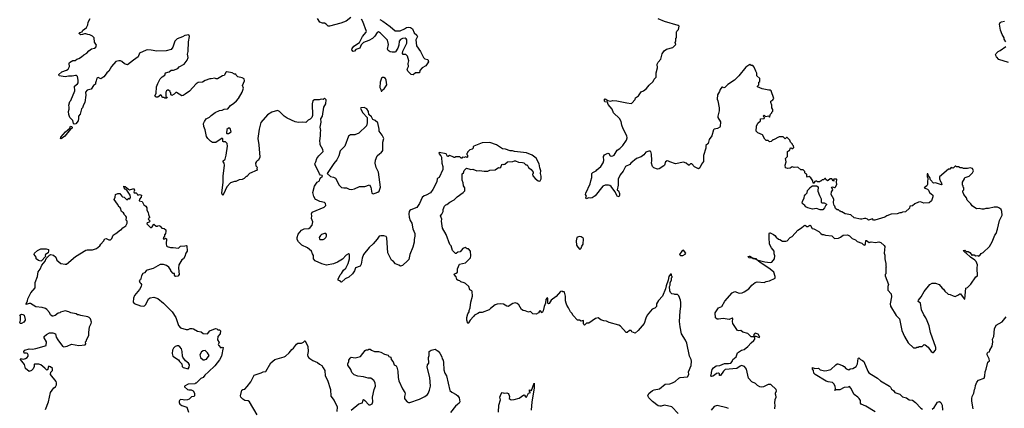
# Model space of a CAD drawing. Extents: x 2293878 to 2522763, y 823964 to 1006972.
# Tile 316 of 407: x 2400518 to 2414944, y 960241 to 965940. Entities that reach past the tile are written whole.
import ezdxf

# ---------------------------------------------------------------- set-up
doc = ezdxf.new("R2010")
doc.units = 0

msp = doc.modelspace()

# ---------------------------------------------------------------- linework, layer by layer
at = {"layer": '0CON20XD'}
for points in [[(2403530, 963435), (2403495, 963360), (2403481, 963395), (2403501, 963555), (2403500, 963645), (2403517, 963805), (2403513, 963835), (2403492, 963865), (2403526, 963894), (2403543, 963955), (2403561, 964085), (2403556, 964126), (2403535, 964148), (2403505, 964148), (2403494, 964154), (2403492, 964192), (2403485, 964200), (2403392, 964138), (2403345, 964141), (2403315, 964159), (2403275, 964196), (2403257, 964225), (2403235, 964325), (2403216, 964375), (2403210, 964415), (2403223, 964445), (2403252, 964488), (2403299, 964511), (2403322, 964535), (2403383, 964577), (2403445, 964606), (2403485, 964612), (2403515, 964627), (2403565, 964632), (2403608, 964682), (2403655, 964713), (2403695, 964748), (2403723, 964785), (2403776, 964875), (2403798, 964935), (2403784, 964975), (2403812, 965045), (2403805, 965070), (2403775, 965088), (2403715, 965100), (2403690, 965125), (2403685, 965140), (2403665, 965140), (2403632, 965162), (2403555, 965174), (2403538, 965165), (2403515, 965122), (2403490, 965115), (2403415, 965072), (2403395, 965072), (2403375, 965082), (2403325, 965070), (2403305, 965072), (2403235, 965048), (2403195, 965022), (2403135, 965017), (2403105, 964998), (2403008, 964892), (2402941, 964849), (2402915, 964826), (2402892, 964825), (2402815, 964872), (2402805, 964870), (2402780, 964845), (2402745, 964830), (2402730, 964845), (2402730, 964865), (2402720, 964875), (2402720, 964885), (2402700, 964905), (2402685, 964908), (2402670, 964895), (2402660, 964875), (2402660, 964815), (2402678, 964798), (2402675, 964790), (2402645, 964790), (2402635, 964800), (2402615, 964798), (2402605, 964802), (2402597, 964827), (2402585, 964838), (2402540, 964805), (2402515, 964803), (2402502, 964815), (2402498, 964825), (2402517, 964855), (2402521, 964955), (2402542, 965002), (2402575, 965070), (2402605, 965100), (2402645, 965128), (2402655, 965160), (2402707, 965173), (2402735, 965201), (2402769, 965201), (2402835, 965226), (2402854, 965246), (2402925, 965287), (2402969, 965345), (2402987, 965383), (2402977, 965435), (2402985, 965475), (2402990, 965615), (2403007, 965695), (2402998, 965718), (2402935, 965709), (2402903, 965687), (2402825, 965658), (2402792, 965625), (2402763, 965535), (2402735, 965500), (2402664, 965484), (2402525, 965479), (2402443, 965493), (2402395, 965496), (2402369, 965491), (2402275, 965448), (2402254, 965395), (2402186, 965344), (2402095, 965278), (2402052, 965292), (2402015, 965326), (2401995, 965336), (2401972, 965338), (2401924, 965326), (2401865, 965253), (2401824, 965186), (2401795, 965162), (2401786, 965144), (2401748, 965102), (2401705, 965073), (2401665, 965090), (2401647, 965083), (2401640, 965045), (2401627, 965015), (2401626, 964994), (2401597, 964975), (2401565, 964920), (2401507, 964905), (2401482, 964875), (2401485, 964835), (2401474, 964726), (2401450, 964690), (2401437, 964645), (2401425, 964630), (2401406, 964555), (2401380, 964525), (2401381, 964489), (2401372, 964458), (2401339, 964411), (2401315, 964408), (2401307, 964415), (2401295, 964462), (2401251, 964505), (2401237, 964547), (2401232, 964595), (2401243, 964627), (2401243, 964655), (2401237, 964685), (2401252, 964738), (2401266, 964754), (2401324, 964895), (2401320, 964965), (2401365, 964999), (2401372, 965015), (2401374, 965055), (2401365, 965108), (2401349, 965119), (2401335, 965120), (2401285, 965112), (2401235, 965112), (2401185, 965101), (2401098, 965118), (2401090, 965125), (2401090, 965135), (2401135, 965177), (2401202, 965198), (2401229, 965215), (2401248, 965255), (2401240, 965295), (2401247, 965313), (2401295, 965340), (2401328, 965342), (2401355, 965361), (2401385, 965368), (2401425, 965393), (2401455, 965426), (2401502, 965448), (2401529, 965481), (2401568, 965512), (2401615, 965520), (2401634, 965535), (2401641, 965565), (2401612, 965612), (2401607, 965675), (2401586, 965696), (2401545, 965718), (2401515, 965720), (2401485, 965734), (2401465, 965734), (2401439, 965721), (2401415, 965717), (2401382, 965735), (2401400, 965750), (2401435, 965762), (2401442, 965785), (2401465, 965800), (2401497, 965825), (2401518, 965862), (2401521, 965905), (2401550, 965955)], [(2405368, 965972), (2405300, 965920), (2405225, 965890), (2405055, 965842), (2405036, 965846), (2405008, 965875), (2404985, 965888), (2404955, 965887), (2404915, 965901), (2404880, 965955)], [(2405795, 965943), (2405839, 965919), (2405945, 965841), (2406018, 965778), (2406094, 965776), (2406155, 965807), (2406185, 965827), (2406215, 965831), (2406246, 965826), (2406274, 965804), (2406297, 965747), (2406335, 965713), (2406346, 965695), (2406324, 965645), (2406334, 965555), (2406388, 965475), (2406432, 965385), (2406455, 965366), (2406498, 965355), (2406507, 965323), (2406500, 965305), (2406466, 965265), (2406416, 965234), (2406380, 965195), (2406375, 965160), (2406318, 965162), (2406285, 965132), (2406255, 965137), (2406207, 965185), (2406194, 965215), (2406216, 965255), (2406212, 965295), (2406220, 965335), (2406199, 965405), (2406175, 965429), (2406135, 965430), (2406128, 965445), (2406133, 965477), (2406188, 965595), (2406189, 965645), (2406180, 965660), (2406165, 965668), (2406125, 965662), (2406095, 965649), (2406076, 965625), (2406073, 965565), (2406060, 965520), (2406025, 965470), (2406015, 965464), (2405975, 965461), (2405945, 965468), (2405918, 965488), (2405909, 965505), (2405919, 965575), (2405905, 965640), (2405805, 965744), (2405775, 965760), (2405755, 965751), (2405721, 965699), (2405685, 965664), (2405634, 965636), (2405556, 965604), (2405521, 965569), (2405499, 965521), (2405445, 965502), (2405423, 965477), (2405405, 965473), (2405384, 965495), (2405387, 965515), (2405415, 965550), (2405497, 965603), (2405539, 965695), (2405594, 965755), (2405597, 965765), (2405543, 965915), (2405527, 965947)], [(2411494, 964906), (2411395, 964927), (2411330, 964955), (2411330, 964965), (2411350, 964985), (2411350, 965025), (2411360, 965035), (2411360, 965075), (2411320, 965115), (2411320, 965155), (2411303, 965183), (2411280, 965245), (2411258, 965268), (2411235, 965270), (2411215, 965280), (2411157, 965243), (2411055, 965118), (2410992, 965055), (2410895, 964990), (2410850, 964945), (2410835, 964940), (2410815, 964952), (2410805, 964950), (2410780, 964915), (2410772, 964888), (2410743, 964837), (2410737, 964775), (2410748, 964748), (2410768, 964645), (2410768, 964605), (2410746, 964525), (2410747, 964507), (2410787, 964443), (2410780, 964375), (2410776, 964364), (2410742, 964345), (2410695, 964334), (2410684, 964325), (2410658, 964235), (2410618, 964185), (2410603, 964125), (2410572, 964095), (2410573, 964055), (2410537, 963947), (2410535, 963862), (2410509, 963821), (2410485, 963768), (2410465, 963753), (2410405, 963784), (2410365, 963828), (2410345, 963827), (2410325, 963808), (2410315, 963808), (2410285, 963836), (2410245, 963848), (2410125, 963828), (2410045, 963854), (2410025, 963866), (2410005, 963869), (2409982, 963855), (2409964, 963806), (2409954, 963796), (2409888, 963752), (2409865, 963748), (2409810, 963765), (2409789, 963789), (2409774, 963835), (2409782, 963875), (2409776, 963966), (2409767, 964005), (2409755, 964013), (2409735, 964013), (2409691, 963995), (2409662, 963958), (2409623, 963927), (2409557, 963905), (2409471, 963835), (2409456, 963814), (2409395, 963786), (2409360, 963720), (2409315, 963665), (2409285, 963600), (2409286, 963515), (2409272, 963445), (2409291, 963431), (2409305, 963390), (2409306, 963364), (2409295, 963340), (2409277, 963347), (2409239, 963419), (2409186, 963495), (2409165, 963510), (2409144, 963514), (2409097, 963513), (2409064, 963496), (2408952, 963358), (2408905, 963329), (2408875, 963323), (2408855, 963328), (2408820, 963315), (2408812, 963325), (2408822, 963352), (2408810, 963375), (2408812, 963395), (2408878, 963532), (2408884, 963575), (2408900, 963625), (2408903, 963685), (2408915, 963698), (2408965, 963722), (2408975, 963738), (2409034, 963786), (2409065, 963840), (2409076, 963874), (2409074, 963934), (2409085, 963958), (2409135, 963980), (2409148, 963975), (2409170, 963945), (2409195, 963939), (2409208, 963942), (2409227, 963955), (2409274, 964026), (2409311, 964049), (2409356, 964095), (2409407, 964173), (2409418, 964205), (2409414, 964234), (2409360, 964340), (2409340, 964395), (2409332, 964445), (2409305, 964492), (2409220, 964575), (2409201, 964625), (2409138, 964695), (2409128, 964728), (2409092, 964735), (2409087, 964747), (2409088, 964772), (2409095, 964780), (2409133, 964753), (2409155, 964752), (2409174, 964744), (2409207, 964753), (2409265, 964751), (2409415, 964718), (2409475, 964711), (2409488, 964715), (2409535, 964770), (2409540, 964795), (2409586, 964824), (2409625, 964880), (2409660, 964895), (2409702, 964928), (2409742, 964978), (2409799, 965031), (2409816, 965065), (2409843, 965095), (2409842, 965158), (2409861, 965235), (2409859, 965285), (2409873, 965317), (2409910, 965360), (2409933, 965437), (2409962, 965485), (2409993, 965507), (2410087, 965533), (2410130, 965575), (2410122, 965605), (2410132, 965628), (2410133, 965667), (2410140, 965675), (2410140, 965755), (2410145, 965770), (2410170, 965795), (2410178, 965845), (2410165, 965856), (2409965, 965912), (2409875, 965950)], [(2414967, 965617), (2414942, 965655), (2414942, 965675), (2414913, 965723), (2414889, 965785), (2414876, 965875), (2414885, 965897), (2414901, 965909), (2414945, 965919)], [(2415005, 965312), (2414866, 965355), (2414829, 965395), (2414818, 965415), (2414815, 965425), (2414824, 965446), (2414855, 965472), (2414884, 965486), (2414965, 965548)], [(2405825, 964890), (2405830, 964905), (2405856, 964924), (2405897, 964985), (2405888, 965055), (2405878, 965075), (2405855, 965092), (2405835, 965092), (2405817, 965083), (2405798, 965025), (2405794, 964944), (2405810, 964915), (2405813, 964893), (2405825, 964890)], [(2411580, 960235), (2411588, 960285), (2411582, 960315), (2411588, 960372), (2411602, 960405), (2411597, 960437), (2411590, 960445), (2411590, 960465), (2411608, 960495), (2411602, 960515), (2411525, 960590), (2411485, 960588), (2411416, 960554), (2411385, 960549), (2411362, 960555), (2411327, 960577), (2411300, 960605), (2411245, 960631), (2411197, 960685), (2411168, 960815), (2411139, 960855), (2411095, 960868), (2411075, 960861), (2411025, 960824), (2410855, 960808), (2410829, 960785), (2410785, 960720), (2410772, 960722), (2410770, 960745), (2410755, 960758), (2410725, 960750), (2410700, 960725), (2410675, 960712), (2410655, 960708), (2410642, 960712), (2410656, 960754), (2410653, 960765), (2410665, 960808), (2410684, 960835), (2410723, 960865), (2410775, 960869), (2410845, 960899), (2410905, 960897), (2410937, 960903), (2410956, 960925), (2410967, 960955), (2411015, 960998), (2411035, 961053), (2411095, 961092), (2411132, 961105), (2411185, 961148), (2411235, 961202), (2411276, 961234), (2411287, 961253), (2411290, 961275), (2411275, 961290), (2411235, 961288), (2411186, 961336), (2411115, 961358), (2411085, 961383), (2411055, 961377), (2411034, 961384), (2410967, 961485), (2410960, 961515), (2410968, 961555), (2410961, 961561), (2410955, 961563), (2410915, 961543), (2410825, 961558), (2410756, 961546), (2410735, 961548), (2410715, 961568), (2410707, 961643), (2410758, 961712), (2410806, 961735), (2410848, 961812), (2410956, 961935), (2410995, 961956), (2411059, 961929), (2411105, 961933), (2411133, 961947), (2411199, 961995), (2411243, 962047), (2411295, 962086), (2411325, 962094), (2411425, 962086), (2411455, 962101), (2411502, 962108), (2411585, 962150), (2411587, 962175), (2411569, 962235), (2411515, 962282), (2411360, 962385), (2411320, 962420), (2411295, 962430), (2411265, 962432), (2411252, 962442), (2411205, 962447), (2411188, 962465), (2411205, 962473), (2411215, 962471), (2411255, 962448), (2411305, 962437), (2411320, 962420), (2411435, 962389), (2411515, 962381), (2411540, 962385), (2411578, 962435), (2411582, 962475), (2411573, 962507), (2411572, 962545), (2411534, 962594), (2411505, 962650), (2411497, 962745), (2411500, 962805), (2411505, 962812), (2411515, 962813), (2411565, 962790), (2411584, 962774), (2411600, 962750), (2411635, 962720), (2411655, 962718), (2411695, 962693), (2411745, 962690), (2411762, 962698), (2411805, 962748), (2411835, 962762), (2411920, 962855), (2411975, 962888), (2412005, 962918), (2412025, 962927), (2412049, 962909), (2412065, 962907), (2412095, 962928), (2412105, 962922), (2412130, 962880), (2412155, 962872), (2412225, 962832), (2412255, 962802), (2412275, 962792), (2412295, 962792), (2412325, 962778), (2412415, 962768), (2412455, 962733), (2412515, 962738), (2412545, 962750), (2412585, 962778), (2412645, 962787), (2412675, 962772), (2412715, 962733), (2412765, 962712), (2412789, 962689), (2412855, 962662), (2412875, 962642), (2412895, 962632), (2412905, 962640), (2412910, 962655), (2412915, 962700), (2412925, 962700), (2412965, 962672), (2412995, 962680), (2413055, 962672), (2413105, 962682), (2413135, 962670), (2413186, 962626), (2413193, 962613), (2413182, 962515), (2413192, 962485), (2413192, 962435), (2413203, 962383), (2413210, 962375), (2413210, 962325), (2413220, 962315), (2413210, 962305), (2413208, 962215), (2413200, 962205), (2413200, 962185), (2413246, 962055), (2413238, 962025), (2413238, 961975), (2413288, 961918), (2413293, 961875), (2413270, 961775), (2413275, 961740), (2413360, 961600), (2413411, 961551), (2413445, 961380), (2413483, 961293), (2413535, 961200), (2413615, 961130), (2413655, 961130), (2413665, 961140), (2413685, 961140), (2413695, 961148), (2413742, 961148), (2413770, 961175), (2413785, 961173), (2413827, 961137), (2413875, 961074), (2413895, 961060), (2413905, 961060), (2413937, 961093), (2413942, 961105), (2413942, 961135), (2413862, 961355), (2413842, 961452), (2413816, 961526), (2413795, 961570), (2413765, 961610), (2413732, 961685), (2413718, 961785), (2413682, 961805), (2413687, 961825), (2413725, 961877), (2413768, 961952), (2413855, 962057), (2413885, 962078), (2413935, 962078), (2413990, 962055), (2414032, 962005), (2414055, 961988), (2414075, 961958), (2414120, 961915), (2414152, 961912), (2414195, 961888), (2414225, 961882), (2414265, 961898), (2414295, 961922), (2414305, 961922), (2414355, 961847), (2414367, 961843), (2414379, 962001), (2414405, 962012), (2414455, 962060), (2414525, 962170), (2414550, 962185), (2414548, 962295), (2414552, 962345), (2414532, 962395), (2414515, 962413), (2414450, 962455), (2414388, 962518), (2414375, 962520), (2414340, 962555), (2414365, 962560), (2414385, 962540), (2414415, 962540), (2414440, 962525), (2414473, 962483), (2414485, 962490), (2414505, 962490), (2414525, 962478), (2414555, 962480), (2414565, 962472), (2414585, 962480), (2414605, 962510), (2414636, 962524), (2414726, 962614), (2414766, 962684), (2414805, 962782), (2414824, 962806), (2414844, 962866), (2414876, 962995), (2414914, 963075), (2414910, 963125), (2414898, 963155), (2414875, 963178), (2414845, 963192), (2414795, 963190), (2414715, 963170), (2414675, 963172), (2414645, 963162), (2414615, 963162), (2414575, 963172), (2414535, 963168), (2414475, 963210), (2414455, 963240), (2414400, 963295), (2414390, 963325), (2414350, 963375), (2414338, 963415), (2414338, 963432), (2414350, 963445), (2414350, 963475), (2414340, 963485), (2414340, 963505), (2414330, 963515), (2414333, 963557), (2414360, 963605), (2414360, 963615), (2414370, 963625), (2414430, 963645), (2414478, 963692), (2414494, 963725), (2414478, 963755), (2414445, 963767), (2414405, 963758), (2414348, 963758), (2414325, 963768), (2414298, 963768), (2414275, 963780), (2414245, 963780), (2414235, 963790), (2414225, 963790), (2414195, 963760), (2414165, 963770), (2414145, 963750), (2414125, 963750), (2413993, 963637), (2413994, 963604), (2414010, 963565), (2414020, 963555), (2414030, 963525), (2414025, 963520), (2413935, 963548), (2413905, 963540), (2413865, 963592), (2413853, 963625), (2413832, 963652), (2413825, 963680), (2413815, 963680), (2413812, 963635), (2413822, 963615), (2413821, 963559), (2413820, 963525), (2413807, 963503), (2413770, 963475), (2413820, 963455), (2413835, 963440), (2413848, 963405), (2413896, 963365), (2413896, 963344), (2413878, 963285), (2413845, 963252), (2413765, 963250), (2413715, 963268), (2413685, 963262), (2413635, 963239), (2413600, 963210), (2413558, 963205), (2413556, 963174), (2413495, 963120), (2413455, 963117), (2413435, 963107), (2413415, 963107), (2413375, 963093), (2413285, 963087), (2413225, 963063), (2413195, 963043), (2413045, 962998), (2413030, 963000), (2413015, 963018), (2412955, 963000), (2412940, 963015), (2412914, 963024), (2412895, 963026), (2412855, 963014), (2412835, 963014), (2412745, 963033), (2412695, 963077), (2412614, 963094), (2412565, 963120), (2412555, 963120), (2412545, 963130), (2412535, 963130), (2412515, 963150), (2412495, 963150), (2412472, 963172), (2412460, 963205), (2412450, 963215), (2412442, 963255), (2412446, 963306), (2412408, 963375), (2412414, 963416), (2412430, 963445), (2412428, 963458), (2412413, 963475), (2412418, 963485), (2412429, 963489), (2412455, 963478), (2412465, 963480), (2412469, 963491), (2412493, 963525), (2412488, 963555), (2412490, 963595), (2412485, 963600), (2412445, 963600), (2412440, 963585), (2412450, 963575), (2412435, 963570), (2412415, 963608), (2412393, 963607), (2412365, 963580), (2412355, 963578), (2412330, 963595), (2412325, 963610), (2412315, 963610), (2412295, 963590), (2412275, 963590), (2412255, 963570), (2412245, 963570), (2412235, 963560), (2412205, 963560), (2412195, 963570), (2412185, 963570), (2412170, 963565), (2412155, 963540), (2412145, 963540), (2412140, 963575), (2412109, 963619), (2412085, 963640), (2412062, 963632), (2412050, 963645), (2412050, 963675), (2412035, 963680), (2412020, 963695), (2412020, 963715), (2411995, 963740), (2411965, 963740), (2411918, 963778), (2411865, 963772), (2411835, 963780), (2411805, 963760), (2411775, 963758), (2411740, 963765), (2411732, 963805), (2411750, 963855), (2411740, 963905), (2411770, 963935), (2411770, 964005), (2411782, 964018), (2411798, 964022), (2411812, 964058), (2411825, 964060), (2411832, 964052), (2411845, 964050), (2411860, 964065), (2411858, 964088), (2411842, 964102), (2411840, 964115), (2411810, 964145), (2411800, 964175), (2411765, 964210), (2411755, 964210), (2411735, 964190), (2411702, 964222), (2411645, 964220), (2411565, 964180), (2411555, 964180), (2411527, 964153), (2411505, 964150), (2411485, 964170), (2411455, 964170), (2411437, 964187), (2411399, 964249), (2411335, 964280), (2411310, 964305), (2411313, 964377), (2411335, 964420), (2411370, 964455), (2411372, 964488), (2411425, 964490), (2411430, 964505), (2411410, 964525), (2411425, 964538), (2411445, 964520), (2411495, 964530), (2411505, 964510), (2411520, 964555), (2411540, 964575), (2411540, 964585), (2411552, 964598), (2411552, 964622), (2411540, 964645), (2411540, 964685), (2411523, 964723), (2411522, 964745), (2411555, 964762), (2411568, 964785), (2411528, 964895), (2411515, 964906), (2411494, 964906)], [(2409792, 960342), (2409736, 960395), (2409722, 960425), (2409734, 960456), (2409790, 960500), (2409815, 960514), (2409891, 960529), (2409975, 960593), (2410045, 960600), (2410085, 960613), (2410124, 960636), (2410175, 960683), (2410195, 960694), (2410304, 960705), (2410322, 960735), (2410315, 960775), (2410355, 960868), (2410363, 960933), (2410358, 960955), (2410330, 961005), (2410295, 961198), (2410275, 961242), (2410214, 961335), (2410194, 961435), (2410184, 961515), (2410194, 961664), (2410206, 961735), (2410204, 961794), (2410200, 961825), (2410175, 961890), (2410155, 961910), (2410115, 961910), (2410107, 961917), (2410075, 961920), (2410055, 961940), (2410042, 961965), (2410040, 962025), (2410048, 962045), (2410048, 962082), (2410067, 962123), (2410070, 962155), (2410080, 962165), (2410080, 962175), (2410070, 962185), (2410068, 962208), (2410055, 962210), (2410031, 962175), (2410019, 962121), (2409988, 962035), (2409982, 961995), (2409937, 961883), (2409878, 961822), (2409850, 961775), (2409846, 961735), (2409835, 961717), (2409825, 961707), (2409785, 961693), (2409712, 961605), (2409690, 961565), (2409668, 961485), (2409579, 961381), (2409535, 961342), (2409485, 961362), (2409475, 961380), (2409455, 961380), (2409420, 961355), (2409403, 961353), (2409320, 961445), (2409295, 961458), (2409155, 961498), (2409115, 961518), (2409075, 961522), (2409035, 961540), (2408995, 961568), (2408953, 961557), (2408855, 961490), (2408825, 961490), (2408795, 961462), (2408785, 961470), (2408780, 961485), (2408780, 961525), (2408775, 961530), (2408760, 961525), (2408745, 961520), (2408722, 961532), (2408690, 961535), (2408625, 961600), (2408610, 961635), (2408588, 961655), (2408560, 961715), (2408532, 961755), (2408524, 961784), (2408517, 961817), (2408517, 961885), (2408498, 961945), (2408495, 961950), (2408475, 961950), (2408468, 961958), (2408440, 961955), (2408379, 961881), (2408305, 961828), (2408275, 961778), (2408265, 961772), (2408258, 961785), (2408256, 961856), (2408245, 961862), (2408226, 961835), (2408223, 961785), (2408203, 961735), (2408190, 961670), (2408175, 961640), (2408145, 961673), (2408134, 961666), (2408120, 961640), (2408085, 961622), (2408035, 961628), (2408005, 961658), (2407995, 961660), (2407975, 961652), (2407925, 961672), (2407893, 961673), (2407872, 961692), (2407829, 961759), (2407805, 961780), (2407775, 961787), (2407742, 961778), (2407673, 961733), (2407655, 961738), (2407608, 961768), (2407565, 961774), (2407515, 961770), (2407485, 961760), (2407414, 961706), (2407395, 961683), (2407295, 961648), (2407255, 961648), (2407228, 961632), (2407182, 961605), (2407165, 961588), (2407116, 961534), (2407095, 961492), (2407082, 961485), (2407068, 961535), (2407068, 961575), (2407083, 961625), (2407103, 961655), (2407103, 961675), (2407120, 961715), (2407128, 961795), (2407150, 961885), (2407147, 961955), (2407143, 961963), (2407115, 961978), (2407097, 962025), (2407049, 962069), (2407032, 962082), (2406980, 962095), (2406965, 962108), (2406940, 962115), (2406925, 962130), (2406915, 962170), (2406882, 962205), (2406890, 962215), (2406915, 962222), (2406930, 962235), (2406933, 962287), (2406964, 962356), (2407052, 962375), (2407121, 962449), (2407130, 962475), (2407123, 962545), (2407095, 962580), (2407075, 962580), (2407045, 962600), (2407010, 962585), (2406970, 962535), (2406938, 962532), (2406915, 962510), (2406905, 962510), (2406860, 962555), (2406840, 962625), (2406820, 962645), (2406765, 962790), (2406713, 962883), (2406698, 962985), (2406702, 963015), (2406682, 963065), (2406703, 963087), (2406722, 963128), (2406722, 963155), (2406740, 963205), (2406760, 963225), (2406775, 963228), (2406820, 963265), (2406885, 963298), (2406928, 963342), (2407016, 963404), (2407038, 963432), (2407042, 963472), (2407022, 963505), (2407017, 963547), (2407000, 963585), (2407000, 963665), (2407003, 963677), (2407020, 963695), (2407032, 963728), (2407065, 963760), (2407115, 963750), (2407125, 963742), (2407155, 963748), (2407215, 963722), (2407255, 963728), (2407325, 963718), (2407375, 963720), (2407405, 963732), (2407485, 963738), (2407535, 963772), (2407555, 963768), (2407568, 963775), (2407584, 963816), (2407595, 963822), (2407605, 963818), (2407625, 963822), (2407663, 963857), (2407745, 963860), (2407768, 963872), (2407782, 963872), (2407825, 963852), (2407887, 963847), (2407905, 963840), (2407935, 963810), (2407955, 963810), (2407974, 963774), (2408012, 963745), (2408040, 963705), (2408042, 963685), (2408032, 963675), (2408035, 963652), (2408071, 963611), (2408115, 963578), (2408131, 963571), (2408145, 963576), (2408158, 963605), (2408157, 963645), (2408147, 963685), (2408152, 963725), (2408138, 963765), (2408127, 963825), (2408085, 963908), (2408025, 963953), (2407945, 963987), (2407767, 964007), (2407736, 964016), (2407705, 964018), (2407635, 964040), (2407590, 964045), (2407502, 964105), (2407405, 964140), (2407295, 964132), (2407170, 964085), (2407160, 964075), (2407160, 964055), (2407145, 964040), (2407115, 964030), (2407080, 963995), (2407080, 963985), (2407070, 963975), (2407070, 963965), (2407080, 963955), (2407080, 963925), (2407075, 963920), (2407055, 963930), (2407029, 963921), (2407008, 963922), (2406995, 963910), (2406985, 963910), (2406965, 963928), (2406902, 963928), (2406895, 963920), (2406875, 963920), (2406868, 963928), (2406815, 963950), (2406797, 963933), (2406785, 963932), (2406765, 963972), (2406665, 963992), (2406657, 963975), (2406688, 963945), (2406697, 963925), (2406702, 963835), (2406717, 963787), (2406718, 963745), (2406666, 963625), (2406645, 963618), (2406635, 963607), (2406629, 963561), (2406570, 963450), (2406537, 963403), (2406474, 963366), (2406444, 963356), (2406415, 963333), (2406376, 963245), (2406336, 963184), (2406250, 963150), (2406235, 963141), (2406224, 963125), (2406220, 963095), (2406223, 963045), (2406239, 962995), (2406264, 962955), (2406279, 962875), (2406306, 962805), (2406309, 962765), (2406299, 962715), (2406299, 962675), (2406280, 962605), (2406234, 962496), (2406218, 962425), (2406205, 962406), (2406125, 962334), (2406095, 962324), (2406075, 962339), (2406025, 962360), (2405993, 962393), (2405965, 962411), (2405913, 962523), (2405898, 962742), (2405885, 962759), (2405855, 962770), (2405808, 962772), (2405783, 962765), (2405755, 962719), (2405697, 962653), (2405640, 962600), (2405556, 962494), (2405536, 962445), (2405521, 962355), (2405505, 962327), (2405437, 962303), (2405423, 962255), (2405393, 962215), (2405338, 962162), (2405285, 962138), (2405235, 962092), (2405220, 962095), (2405215, 962110), (2405193, 962113), (2405182, 962122), (2405182, 962135), (2405212, 962198), (2405235, 962218), (2405263, 962265), (2405296, 962294), (2405332, 962365), (2405349, 962435), (2405348, 962498), (2405335, 962506), (2405303, 962485), (2405245, 962426), (2405176, 962384), (2405115, 962358), (2405015, 962339), (2404945, 962359), (2404848, 962405), (2404824, 962435), (2404822, 962482), (2404806, 962506), (2404792, 962545), (2404735, 962592), (2404651, 962631), (2404601, 962681), (2404584, 962715), (2404582, 962745), (2404598, 962795), (2404645, 962854), (2404685, 962871), (2404755, 962878), (2404775, 962891), (2404803, 962927), (2404812, 962975), (2404791, 963025), (2404797, 963065), (2404792, 963095), (2404802, 963115), (2404980, 963190), (2405003, 963215), (2405000, 963245), (2404985, 963261), (2404915, 963274), (2404866, 963296), (2404853, 963305), (2404827, 963345), (2404812, 963405), (2404835, 963496), (2404876, 963555), (2404908, 963575), (2404921, 963615), (2404952, 963645), (2404950, 963655), (2404925, 963662), (2404909, 963679), (2404845, 963812), (2404844, 963825), (2404857, 963853), (2404869, 963905), (2404899, 963945), (2404964, 964005), (2404958, 964038), (2404921, 964105), (2404918, 964125), (2404914, 964165), (2404927, 964235), (2404924, 964285), (2404929, 964315), (2404922, 964365), (2404936, 964435), (2404932, 964485), (2404954, 964525), (2404974, 964656), (2405004, 964705), (2405007, 964765), (2404985, 964790), (2404965, 964770), (2404935, 964772), (2404905, 964762), (2404838, 964762), (2404815, 964750), (2404803, 964705), (2404806, 964534), (2404796, 964504), (2404775, 964483), (2404742, 964465), (2404717, 964435), (2404708, 964432), (2404665, 964436), (2404605, 964431), (2404555, 964442), (2404437, 964495), (2404395, 964526), (2404324, 964594), (2404295, 964609), (2404212, 964585), (2404150, 964545), (2404050, 964430), (2404026, 964335), (2404008, 964195), (2404022, 964105), (2404037, 963925), (2404015, 963880), (2404000, 963875), (2403985, 963860), (2403972, 963835), (2403978, 963798), (2403996, 963776), (2403991, 963755), (2403999, 963731), (2403885, 963682), (2403845, 963640), (2403835, 963640), (2403805, 963612), (2403775, 963598), (2403735, 963592), (2403685, 963568), (2403663, 963567), (2403605, 963548), (2403555, 963490), (2403530, 963435)], [(2405695, 963388), (2405725, 963394), (2405765, 963410), (2405783, 963425), (2405803, 963485), (2405773, 963703), (2405742, 963772), (2405728, 963835), (2405729, 963881), (2405755, 963944), (2405793, 963977), (2405815, 963987), (2405838, 964022), (2405837, 964145), (2405853, 964195), (2405831, 964245), (2405786, 964305), (2405786, 964336), (2405767, 964427), (2405725, 964462), (2405692, 964475), (2405673, 964513), (2405635, 964550), (2405630, 964595), (2405604, 964634), (2405565, 964653), (2405515, 964648), (2405510, 964635), (2405546, 964575), (2405610, 964505), (2405609, 964425), (2405597, 964385), (2405486, 964275), (2405429, 964251), (2405365, 964251), (2405335, 964233), (2405283, 964087), (2405214, 964015), (2405192, 963942), (2405166, 963885), (2405119, 963831), (2405021, 963685), (2405072, 963642), (2405115, 963631), (2405146, 963616), (2405201, 963515), (2405235, 963481), (2405265, 963474), (2405305, 963476), (2405345, 963454), (2405380, 963450), (2405425, 963458), (2405495, 963494), (2405575, 963492), (2405645, 963520), (2405664, 963485), (2405675, 963398), (2405695, 963388)], [(2401125, 964194), (2401113, 964195), (2401121, 964215), (2401188, 964295), (2401250, 964350), (2401262, 964378), (2401280, 964375), (2401287, 964365), (2401285, 964349), (2401264, 964336), (2401177, 964233), (2401125, 964194)], [(2403555, 964270), (2403575, 964271), (2403616, 964295), (2403606, 964336), (2403595, 964350), (2403575, 964350), (2403553, 964327), (2403550, 964275), (2403555, 964270)], [(2400894, 960226), (2400940, 960335), (2400969, 960475), (2401020, 960540), (2401044, 960556), (2401057, 960585), (2401057, 960613), (2401050, 960635), (2400967, 960737), (2400975, 960770), (2400996, 960794), (2400997, 960827), (2400971, 960851), (2400945, 960857), (2400933, 960845), (2400928, 960812), (2400915, 960800), (2400885, 960832), (2400825, 960878), (2400796, 960886), (2400735, 960890), (2400728, 960885), (2400732, 960855), (2400715, 960820), (2400690, 960795), (2400655, 960780), (2400602, 960825), (2400590, 960885), (2400530, 960955), (2400535, 960970), (2400575, 960962), (2400605, 960972), (2400628, 960985), (2400642, 961005), (2400642, 961025), (2400630, 961045), (2400615, 961052), (2400582, 961052), (2400579, 961075), (2400595, 961094), (2400655, 961113), (2400705, 961109), (2400754, 961116), (2400875, 961150), (2400906, 961164), (2400910, 961215), (2400878, 961275), (2400878, 961292), (2400912, 961325), (2400955, 961348), (2401005, 961350), (2401043, 961333), (2401054, 961284), (2401074, 961244), (2401144, 961154), (2401165, 961142), (2401215, 961152), (2401275, 961183), (2401385, 961160), (2401475, 961170), (2401487, 961185), (2401482, 961215), (2401495, 961230), (2401498, 961245), (2401532, 961308), (2401530, 961355), (2401542, 961435), (2401566, 961484), (2401570, 961505), (2401553, 961555), (2401535, 961573), (2401515, 961580), (2401415, 961600), (2401385, 961612), (2401365, 961613), (2401345, 961627), (2401265, 961642), (2401237, 961657), (2401185, 961668), (2401115, 961650), (2401105, 961640), (2401080, 961635), (2401035, 961600), (2401005, 961590), (2400995, 961592), (2400971, 961611), (2400952, 961645), (2400915, 961691), (2400895, 961704), (2400845, 961718), (2400755, 961731), (2400675, 961776), (2400654, 961776), (2400612, 961762), (2400612, 961775), (2400632, 961818), (2400636, 961845), (2400680, 961935), (2400745, 962008), (2400744, 962085), (2400776, 962174), (2400789, 962241), (2400818, 962282), (2400840, 962340), (2400889, 962401), (2400904, 962436), (2400954, 962486), (2400975, 962498), (2401015, 962488), (2401048, 962455), (2401062, 962415), (2401122, 962365), (2401185, 962354), (2401204, 962356), (2401335, 962469), (2401485, 962558), (2401505, 962566), (2401584, 962566), (2401642, 962585), (2401692, 962625), (2401705, 962648), (2401745, 962690), (2401765, 962728), (2401785, 962730), (2401825, 962713), (2401847, 962713), (2401867, 962733), (2401885, 962780), (2401915, 962800), (2401925, 962802), (2401995, 962860), (2402005, 962860), (2402031, 962889), (2402073, 962917), (2402090, 962955), (2402090, 962985), (2402078, 962998), (2402082, 963045), (2402075, 963060), (2402050, 963085), (2402050, 963095), (2402040, 963105), (2402008, 963125), (2401997, 963177), (2401985, 963190), (2401975, 963190), (2401952, 963235), (2401903, 963305), (2401917, 963335), (2401920, 963375), (2401955, 963392), (2401985, 963390), (2402012, 963352), (2402023, 963343), (2402048, 963338), (2402085, 963300), (2402115, 963320), (2402125, 963310), (2402135, 963320), (2402142, 963335), (2402137, 963367), (2402085, 963440), (2402064, 963454), (2402048, 963475), (2402045, 963500), (2402065, 963493), (2402112, 963452), (2402125, 963447), (2402175, 963461), (2402195, 963457), (2402198, 963442), (2402188, 963415), (2402195, 963400), (2402225, 963400), (2402240, 963385), (2402245, 963370), (2402265, 963370), (2402275, 963378), (2402300, 963365), (2402298, 963335), (2402273, 963307), (2402270, 963285), (2402312, 963275), (2402337, 963227), (2402368, 963205), (2402379, 963179), (2402382, 963145), (2402402, 963112), (2402403, 963083), (2402420, 963045), (2402420, 963035), (2402400, 963025), (2402405, 963010), (2402430, 962985), (2402415, 962970), (2402385, 962960), (2402380, 962945), (2402435, 962890), (2402445, 962890), (2402458, 962902), (2402485, 962940), (2402515, 962910), (2402535, 962910), (2402542, 962918), (2402555, 962920), (2402575, 962910), (2402602, 962882), (2402635, 962880), (2402657, 962857), (2402660, 962835), (2402656, 962804), (2402645, 962792), (2402638, 962785), (2402637, 962765), (2402623, 962745), (2402620, 962725), (2402642, 962728), (2402655, 962738), (2402667, 962727), (2402662, 962655), (2402670, 962625), (2402680, 962615), (2402725, 962597), (2402765, 962600), (2402845, 962588), (2402875, 962620), (2402935, 962622), (2402955, 962630), (2402968, 962625), (2402972, 962545), (2402953, 962515), (2402937, 962465), (2402918, 962435), (2402895, 962418), (2402851, 962345), (2402846, 962295), (2402852, 962205), (2402835, 962177), (2402805, 962172), (2402797, 962177), (2402788, 962195), (2402785, 962220), (2402765, 962220), (2402730, 962255), (2402730, 962265), (2402703, 962313), (2402667, 962337), (2402625, 962348), (2402575, 962348), (2402475, 962292), (2402385, 962268), (2402371, 962259), (2402345, 962228), (2402324, 962216), (2402302, 962185), (2402290, 962125), (2402270, 962115), (2402278, 962085), (2402293, 962073), (2402303, 962055), (2402299, 962025), (2402275, 961981), (2402199, 961895), (2402184, 961855), (2402181, 961795), (2402195, 961777), (2402290, 961745), (2402335, 961740), (2402348, 961745), (2402365, 961764), (2402403, 961847), (2402428, 961862), (2402485, 961869), (2402540, 961850), (2402623, 961783), (2402751, 961655), (2402805, 961572), (2402843, 961455), (2402875, 961420), (2402955, 961396), (2402985, 961397), (2403015, 961410), (2403045, 961411), (2403065, 961406), (2403125, 961372), (2403175, 961363), (2403207, 961337), (2403270, 961335), (2403305, 961377), (2403385, 961410), (2403407, 961407), (2403423, 961393), (2403445, 961390), (2403460, 961375), (2403457, 961333), (2403422, 961295), (2403418, 961245), (2403438, 961205), (2403428, 961175), (2403432, 961165), (2403465, 961130), (2403485, 961138), (2403498, 961135), (2403474, 961005), (2403445, 960952), (2403377, 960863), (2403286, 960774)], [(2412285, 963153), (2412245, 963153), (2412195, 963170), (2412135, 963163), (2412065, 963181), (2412034, 963194), (2412022, 963215), (2411995, 963232), (2411985, 963250), (2411988, 963275), (2412012, 963325), (2412018, 963355), (2412027, 963373), (2412057, 963403), (2412062, 963435), (2412088, 963462), (2412095, 963480), (2412105, 963480), (2412111, 963489), (2412135, 963502), (2412195, 963502), (2412215, 963490), (2412213, 963425), (2412235, 963360), (2412260, 963315), (2412260, 963265), (2412273, 963253), (2412305, 963252), (2412340, 963235), (2412340, 963225), (2412325, 963210), (2412311, 963179), (2412285, 963153)], [(2404964, 962716), (2404985, 962724), (2405004, 962745), (2405012, 962765), (2405015, 962790), (2405002, 962802), (2404985, 962804), (2404942, 962788), (2404926, 962775), (2404907, 962745), (2404908, 962725), (2404915, 962718), (2404964, 962716)], [(2408725, 962570), (2408745, 962590), (2408753, 962617), (2408775, 962650), (2408777, 962725), (2408772, 962735), (2408742, 962755), (2408715, 962762), (2408680, 962745), (2408671, 962695), (2408678, 962635), (2408694, 962604), (2408725, 962570)], [(2400825, 962398), (2400795, 962410), (2400760, 962435), (2400758, 962455), (2400732, 962495), (2400734, 962516), (2400778, 962555), (2400825, 962577), (2400905, 962577), (2400940, 962570), (2400942, 962552), (2400935, 962520), (2400898, 962495), (2400893, 962485), (2400898, 962465), (2400835, 962402), (2400825, 962398)], [(2410201, 962481), (2410235, 962482), (2410268, 962502), (2410277, 962515), (2410245, 962560), (2410217, 962543), (2410183, 962495), (2410201, 962481)], [(2400545, 961484), (2400530, 961485), (2400518, 961495), (2400528, 961535), (2400528, 961585), (2400520, 961605), (2400545, 961620), (2400565, 961618), (2400582, 961605), (2400597, 961545), (2400597, 961535), (2400578, 961505), (2400545, 961484)], [(2414486, 960234), (2414470, 960345), (2414470, 960385), (2414473, 960415), (2414498, 960465), (2414508, 960515), (2414518, 960535), (2414522, 960575), (2414542, 960625), (2414565, 960652), (2414648, 960685), (2414659, 960715), (2414662, 960775), (2414681, 960815), (2414704, 960916), (2414726, 960935), (2414725, 960968), (2414694, 961024), (2414691, 961045), (2414705, 961064), (2414729, 961071), (2414734, 961095), (2414765, 961152), (2414774, 961215), (2414772, 961255), (2414789, 961295), (2414799, 961405), (2414825, 961458), (2414915, 961510), (2414970, 961580)], [(2411355, 961280), (2411360, 961285), (2411358, 961295), (2411338, 961328), (2411295, 961342), (2411282, 961335), (2411270, 961315), (2411275, 961300), (2411302, 961298), (2411355, 961280)], [(2402985, 960822), (2403002, 960845), (2403007, 960877), (2402990, 960905), (2402947, 960937), (2402909, 960989), (2402903, 961005), (2402899, 961075), (2402888, 961115), (2402865, 961144), (2402846, 961156), (2402825, 961158), (2402794, 961146), (2402770, 961125), (2402757, 961095), (2402751, 961045), (2402763, 961005), (2402845, 960950), (2402858, 960925), (2402892, 960895), (2402900, 960855), (2402915, 960838), (2402985, 960822)], [(2403999, 960145), (2403883, 960335), (2403865, 960349), (2403815, 960357), (2403785, 960373), (2403757, 960405), (2403752, 960425), (2403773, 960505), (2403785, 960517), (2403815, 960522), (2403850, 960560), (2403903, 960627), (2403954, 960726), (2404055, 960760), (2404084, 960776), (2404125, 960782), (2404195, 960909), (2404255, 960956), (2404395, 960994), (2404414, 961006), (2404467, 961053), (2404503, 961105), (2404529, 961121), (2404575, 961182), (2404594, 961196), (2404645, 961196), (2404677, 961213), (2404695, 961232), (2404699, 961229), (2404738, 961145), (2404746, 961075), (2404734, 961024), (2404739, 960999), (2404753, 960983), (2404814, 960944), (2404882, 960915), (2404910, 960890), (2404947, 960867), (2404966, 960835), (2404989, 960795), (2404993, 960715), (2405026, 960655), (2405072, 960515), (2405078, 960418), (2405123, 960355), (2405171, 960265), (2405162, 960195)], [(2403225, 960950), (2403233, 960957), (2403255, 960960), (2403292, 961015), (2403270, 961055), (2403235, 961088), (2403205, 961083), (2403181, 961069), (2403158, 961025), (2403167, 960987), (2403205, 960950), (2403225, 960950)], [(2405376, 960214), (2405485, 960309), (2405540, 960320), (2405548, 960365), (2405555, 960369), (2405576, 960356), (2405635, 960294), (2405655, 960290), (2405682, 960305), (2405694, 960336), (2405688, 960405), (2405709, 960515), (2405729, 960565), (2405727, 960615), (2405705, 960651), (2405664, 960684), (2405622, 960682), (2405555, 960701), (2405471, 960711), (2405420, 960730), (2405386, 960765), (2405368, 960808), (2405326, 960875), (2405324, 960895), (2405342, 960928), (2405342, 960945), (2405358, 960975), (2405375, 960990), (2405435, 960980), (2405511, 960999), (2405581, 961089), (2405595, 961098), (2405625, 961100), (2405635, 961110), (2405655, 961108), (2405672, 961092), (2405715, 961073), (2405775, 961074), (2405810, 961065), (2405862, 961035), (2405915, 961018), (2405925, 961000), (2405955, 960990), (2405962, 960955), (2405991, 960921), (2406005, 960878), (2406033, 960863), (2406043, 960845), (2406056, 960785), (2406061, 960695), (2406074, 960644), (2406128, 960525), (2406162, 960475), (2406164, 960455), (2406154, 960414), (2406157, 960385), (2406165, 960368), (2406195, 960338), (2406215, 960328), (2406235, 960328), (2406375, 960373), (2406452, 960415), (2406495, 960443), (2406505, 960458), (2406524, 960505), (2406537, 960565), (2406527, 960695), (2406489, 960845), (2406493, 960877), (2406513, 960905), (2406506, 960984), (2406516, 961014), (2406518, 961072), (2406545, 961092), (2406603, 961107), (2406647, 961077), (2406675, 961050), (2406703, 960995), (2406708, 960965), (2406720, 960945), (2406726, 960915), (2406730, 960805), (2406748, 960755), (2406771, 960715), (2406822, 960502), (2406848, 960478), (2406914, 960445), (2406936, 960425), (2406956, 960395), (2406966, 960335), (2406956, 960315), (2406934, 960296), (2406905, 960274), (2406828, 960182)], [(2413050, 960190), (2412915, 960273), (2412845, 960300), (2412839, 960315), (2412839, 960355), (2412819, 960385), (2412796, 960405), (2412745, 960445), (2412695, 960538), (2412675, 960560), (2412655, 960550), (2412600, 960545), (2412535, 960512), (2412478, 960512), (2412462, 960502), (2412470, 960525), (2412467, 960565), (2412449, 960599), (2412425, 960620), (2412365, 960628), (2412335, 960640), (2412172, 960735), (2412154, 960755), (2412148, 960795), (2412133, 960815), (2412132, 960838), (2412166, 960826), (2412222, 960832), (2412244, 960804), (2412315, 960791), (2412343, 960793), (2412405, 960812), (2412475, 960880), (2412495, 960893), (2412505, 960893), (2412575, 960870), (2412598, 960855), (2412625, 960820), (2412665, 960803), (2412685, 960818), (2412725, 960823), (2412774, 960855), (2412793, 960895), (2412805, 960970), (2412815, 960980), (2412838, 960955), (2412865, 960944), (2412886, 960926), (2412944, 960784), (2412961, 960761), (2412999, 960739), (2413084, 960684), (2413128, 960645), (2413260, 960565), (2413275, 960552), (2413291, 960521), (2413323, 960503), (2413342, 960472), (2413415, 960449), (2413455, 960409), (2413513, 960393), (2413548, 960365), (2413600, 960360), (2413645, 960324), (2413719, 960245), (2413745, 960229)], [(2403286, 960774), (2403232, 960728), (2403207, 960695), (2403174, 960676), (2403105, 960610), (2403095, 960610), (2403085, 960600), (2402985, 960597), (2402930, 960565), (2402930, 960555), (2402975, 960518), (2402995, 960510), (2403032, 960512), (2403058, 960498), (2403080, 960465), (2403080, 960425), (2403067, 960413), (2403033, 960407), (2403000, 960375), (2402977, 960363), (2402935, 960358), (2402915, 960367), (2402875, 960369), (2402858, 960355), (2402854, 960344), (2402853, 960325), (2402865, 960302), (2402895, 960282), (2402966, 960256), (2402993, 960183)], [(2407532, 960185), (2407538, 960285), (2407562, 960365), (2407554, 960405), (2407570, 960455), (2407585, 960472), (2407615, 960462), (2407655, 960470), (2407675, 960460), (2407683, 960445), (2407692, 960415), (2407690, 960385), (2407717, 960367), (2407762, 960372), (2407835, 960390), (2407905, 960438), (2407915, 960432), (2407930, 960410), (2407945, 960403), (2407975, 960462), (2408000, 960475), (2407985, 960490), (2407985, 960510), (2408015, 960500), (2408058, 960608), (2408054, 960534), (2408024, 960335), (2408013, 960215)], [(2410166, 960166), (2410074, 960264), (2409965, 960287), (2409915, 960270), (2409895, 960270), (2409875, 960278), (2409792, 960342)], [(2410905, 960236), (2410879, 960249), (2410735, 960282), (2410695, 960268), (2410650, 960215)], [(2413885, 960229), (2413917, 960253), (2413965, 960329), (2413995, 960339), (2414015, 960328), (2414035, 960288), (2414039, 960215)]]:
    msp.add_lwpolyline(points, dxfattribs=at)

doc.saveas('drawing.dxf')
